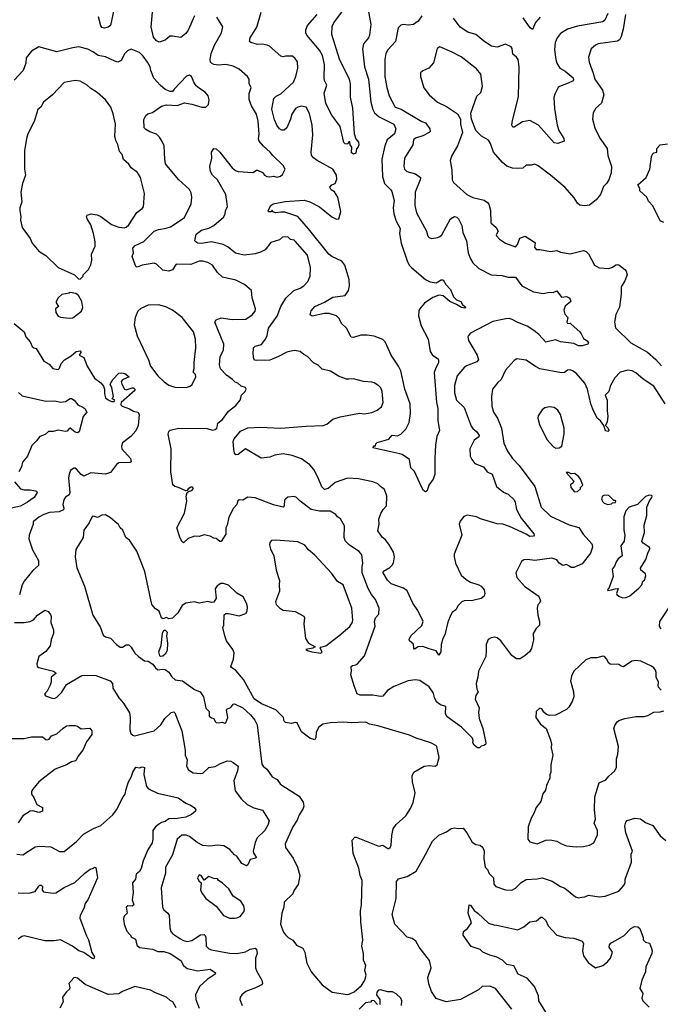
# Model space of a CAD drawing. Extents: x 1690054 to 1842981, y 782881 to 914114.
# Tile 611 of 656: x 1824589 to 1829857, y 867136 to 875233. Entities that reach past the tile are written whole.
import ezdxf

# ---------------------------------------------------------------- set-up
doc = ezdxf.new("R2010")
doc.units = 0

msp = doc.modelspace()

# ---------------------------------------------------------------- linework, layer by layer
at = {"layer": '0CON10XD'}
for points in [[(1825365, 875327.5), (1825335, 875186.2), (1825315, 875172), (1825285, 875163.8), (1825265, 875168.8), (1825255, 875183.3), (1825236.4, 875256.4)], [(1826027.5, 875265), (1825973.4, 875146.6), (1825955, 875119.4), (1825915, 875085.6), (1825845, 875098.6), (1825823.6, 875096.4), (1825785.2, 875064.8), (1825735, 875049), (1825715, 875058.2), (1825690, 875090), (1825669.2, 875175), (1825686.3, 875356.3)], [(1827894.7, 875265.3), (1827865, 875220), (1827826.6, 875193.4), (1827785, 875187.1), (1827745.9, 875194.1), (1827722.3, 875187.7), (1827701.4, 875165), (1827680.4, 875055), (1827615.9, 874984.1), (1827600.5, 874955), (1827590.9, 874905), (1827592.9, 874765), (1827607.5, 874675), (1827626.9, 874606.9), (1827677.5, 874515), (1827725, 874497.9), (1827895, 874396.2), (1827925, 874384), (1827962.5, 874335), (1827963.3, 874315), (1827957.5, 874305), (1827905, 874278.1), (1827845, 874258.5), (1827827.1, 874245), (1827822.9, 874205), (1827752.5, 874095), (1827747.1, 874025), (1827752, 874005), (1827773.8, 873983.8), (1827845, 873964.3), (1827885.8, 873935), (1827882.9, 873915), (1827842, 873815), (1827839.1, 873705), (1827852.9, 873645), (1827934.2, 873495), (1827945, 873453.3), (1827955, 873441.9), (1827975.4, 873434.6), (1828027.6, 873442.4), (1828045, 873450.8), (1828060, 873465), (1828132.9, 873595), (1828165, 873614), (1828185, 873610), (1828198, 873595), (1828225, 873540), (1828233.7, 873483.7), (1828264.5, 873414.5), (1828277, 873317), (1828295, 873266.2), (1828314.6, 873234.6), (1828365, 873185.7), (1828465, 873135.6), (1828555, 873128.6), (1828605, 873116), (1828665, 873116.7), (1828718, 873045), (1828815, 872994.2), (1828895, 872981.9), (1828945, 872993.1), (1828975, 872990.8), (1829005, 873003.3), (1829045, 872951.2), (1829085, 872958), (1829107.5, 872945), (1829116.7, 872935), (1829120, 872915), (1829075, 872877.1), (1829062.5, 872845), (1829072.3, 872812.3), (1829096, 872785), (1829088, 872745), (1829095, 872734.3), (1829115, 872736.7), (1829125, 872730), (1829195, 872666), (1829205, 872648.8), (1829225, 872610), (1829255, 872592.5), (1829267.5, 872575), (1829260, 872565), (1829215, 872551.2), (1829185, 872551.4), (1829145, 872569.4), (1829035, 872584.3), (1828995, 872599.2), (1828915, 872581.2), (1828858, 872645), (1828818, 872678), (1828763, 872713), (1828685, 872743.3), (1828638.9, 872768.9), (1828615, 872775.6), (1828586.3, 872773.7), (1828478.8, 872751.2), (1828295.8, 872654.2), (1828278.8, 872635), (1828274.2, 872625), (1828280.8, 872595), (1828350.6, 872475), (1828360.8, 872435), (1828349.5, 872420.5), (1828262.2, 872387.8), (1828245.8, 872375), (1828185.6, 872305), (1828164.7, 872225.3), (1828163.3, 872165), (1828181.1, 872105), (1828243.3, 872045), (1828301.1, 871891.1), (1828315, 871871.4), (1828347.1, 871845), (1828367.5, 871815), (1828365, 871804), (1828325.9, 871774.1), (1828290.8, 871705), (1828293.8, 871645), (1828305.8, 871615.8), (1828332.7, 871582.7), (1828403.3, 871555), (1828433.8, 871515), (1828473.3, 871495), (1828508.6, 871395), (1828567.9, 871347.9), (1828605, 871332), (1828654.3, 871284.3), (1828664.3, 871264.3), (1828675.7, 871205), (1828713.4, 871133.4), (1828817.1, 871005), (1828820.6, 870995), (1828815.3, 870984.7), (1828785, 870983.2), (1828755, 871002.7), (1828616.2, 871065), (1828562.5, 871085), (1828515, 871087.8), (1828379.5, 871129.5), (1828345, 871145.6), (1828267.7, 871157.7), (1828241.7, 871148.3), (1828211.7, 871108.3), (1828202.2, 871085), (1828225.8, 870995), (1828161.3, 870838.7), (1828160.6, 870815), (1828172.9, 870765), (1828220, 870665), (1828259.7, 870629.7), (1828296.6, 870606.6), (1828365, 870586.2), (1828382.9, 870575), (1828407.1, 870545), (1828413.8, 870515), (1828407.3, 870492.7), (1828385, 870472.5), (1828315, 870457.8), (1828245, 870454.4), (1828226, 870445), (1828194, 870415), (1828175, 870380), (1828145, 870358), (1828135, 870340), (1828110.2, 870279.8), (1828085.7, 870174.3), (1828067.5, 870145), (1828056.1, 870096.1), (1828051.2, 870035), (1828035, 870007.5), (1828015, 870042.9), (1827955, 870058), (1827905, 870078.8), (1827865, 870076.2), (1827835, 870056.7), (1827828.8, 870065), (1827827, 870097), (1827793.3, 870125), (1827791.2, 870135), (1827805, 870166), (1827895, 870251.9), (1827906.5, 870285), (1827864, 870375), (1827822.9, 870435), (1827775.6, 870535), (1827745, 870557.9), (1827645, 870594.5), (1827614.2, 870625), (1827577.5, 870685), (1827580.7, 870699.3), (1827633, 870727), (1827651.7, 870748.3), (1827662.4, 870767.6), (1827672.2, 870815), (1827663.1, 870855), (1827625, 870918.8), (1827597.8, 870955), (1827572.9, 870975), (1827535, 871030), (1827543.8, 871085), (1827542, 871125), (1827558.6, 871171.4), (1827576.7, 871205), (1827603.9, 871236.1), (1827608, 871315), (1827590, 871370), (1827555, 871393.3), (1827535, 871415.7), (1827492.7, 871432.7), (1827375, 871457.8), (1827285, 871462.5), (1827183.4, 871426.6), (1827125, 871378.1), (1827095, 871370.8), (1827072.1, 871392.1), (1827043.5, 871465), (1827007.1, 871535), (1826973.6, 871573.6), (1826905, 871622.5), (1826830.2, 871650.2), (1826755, 871662.2), (1826688, 871652), (1826645, 871636), (1826575, 871627.5), (1826445, 871704.4), (1826385, 871657.8), (1826365.6, 871655.6), (1826355, 871668), (1826348.5, 871701.5), (1826345.2, 871764.8), (1826353, 871787), (1826405, 871848.2), (1826465, 871877.3), (1826565, 871882.7), (1826735, 871872.9), (1826945, 871890.3), (1827085.3, 871894.7), (1827115, 871905.5), (1827162.8, 871947.2), (1827225, 871968.5), (1827383, 871997), (1827425, 871992.9), (1827485, 872002.9), (1827527.6, 872022.4), (1827565, 872050), (1827578.8, 872085), (1827570.8, 872175), (1827558, 872205), (1827542.7, 872222.7), (1827505, 872246.2), (1827485, 872251.2), (1827415, 872258.8), (1827335, 872280), (1827295.8, 872275.8), (1827275, 872277.1), (1827211.3, 872301.3), (1827145, 872341.4), (1827075, 872358), (1827043.4, 872393.4), (1827005, 872412.5), (1826954.3, 872464.3), (1826925, 872478.8), (1826895, 872505.7), (1826845, 872512.5), (1826785, 872500), (1826717.3, 872462.7), (1826645, 872434.4), (1826535, 872429.4), (1826522.1, 872432.1), (1826514.1, 872444.1), (1826508, 872485), (1826510.8, 872535), (1826525, 872548.1), (1826577.5, 872562.5), (1826609.4, 872605), (1826623.6, 872636.4), (1826633.6, 872695), (1826705.8, 872794.2), (1826735.3, 872874.7), (1826777.4, 872942.6), (1826842.9, 873007.1), (1826895.4, 873024.6), (1826926.4, 873043.6), (1826959.7, 873080.3), (1826977.3, 873122.7), (1826980.6, 873195), (1826955.4, 873295.4), (1826855, 873410.8), (1826845, 873419.2), (1826816.2, 873426.2), (1826795, 873448), (1826750, 873445), (1826725, 873424), (1826655, 873400), (1826608.3, 873341.7), (1826569.9, 873320.1), (1826525, 873307.5), (1826435, 873297.3), (1826364.1, 873314.1), (1826303, 873363), (1826262, 873385), (1826165, 873407.1), (1826085, 873392.6), (1826055, 873396.1), (1826036.9, 873405), (1826028.6, 873415), (1826040.3, 873469.7), (1826085, 873503.3), (1826145, 873517.5), (1826185, 873540.7), (1826265, 873608.6), (1826277.8, 873635), (1826281.5, 873665), (1826297.1, 873695), (1826291.7, 873738.3), (1826283.1, 873795), (1826214.5, 873915), (1826173.3, 873955), (1826158.5, 873985), (1826152.9, 874025), (1826169.1, 874095), (1826166, 874145), (1826185, 874173.3), (1826205, 874172.5), (1826235, 874143.8), (1826335, 874015.6), (1826362.6, 873992.6), (1826385, 873983.5), (1826505, 873977.1), (1826535, 873995.6), (1826545, 873995.7), (1826585, 873977.1), (1826603.3, 873955), (1826621.2, 873945), (1826645, 873941.1), (1826675, 873945.6), (1826705, 873938.9), (1826732.7, 873947.3), (1826749.5, 873960.5), (1826771.2, 874005), (1826755.6, 874035), (1826670, 874115), (1826648, 874145), (1826592.4, 874192.4), (1826557.8, 874235), (1826552.2, 874252.2), (1826557.4, 874292.6), (1826549.5, 874399.5), (1826535.5, 874455), (1826495.5, 874525), (1826477.2, 874577.2), (1826475.6, 874625), (1826492, 874675), (1826476.2, 874705), (1826476, 874745), (1826462, 874765), (1826393.8, 874825), (1826345, 874850.9), (1826285, 874864.5), (1826225, 874858.9), (1826185, 874863.8), (1826165, 874874.4), (1826158.2, 874885), (1826154.6, 874905), (1826162.5, 874955), (1826191.2, 875025), (1826247.8, 875125), (1826258.6, 875175), (1826210, 875255)], [(1827454.5, 875315), (1827475.6, 875195), (1827465.6, 875105), (1827456.9, 875083.1), (1827416.6, 875033.4), (1827406.9, 874993.1), (1827423.1, 874845), (1827457.8, 874745), (1827475.3, 874555.3), (1827492.3, 874495), (1827507.9, 874467.9), (1827545, 874434.5), (1827666, 874375), (1827681.9, 874335), (1827670.9, 874295), (1827611.8, 874245), (1827591.8, 874195), (1827568, 874085), (1827572.9, 873945), (1827588.9, 873885), (1827640.6, 873835), (1827649.4, 873819.4), (1827667.3, 873745), (1827659.6, 873685), (1827664.5, 873635.5), (1827686.1, 873575), (1827717.3, 873515), (1827712.2, 873475), (1827726.7, 873395), (1827775, 873250), (1827792, 873215), (1827812.4, 873192.4), (1827925, 873097.8), (1827965, 873076.2), (1828015, 873068.5), (1828055, 873092.9), (1828072.5, 873092.5), (1828092.5, 873055), (1828130.8, 873015), (1828155.8, 872955), (1828180.2, 872930.2), (1828215.5, 872915.5), (1828230.6, 872890.6), (1828250, 872875), (1828256.7, 872865), (1828250, 872860), (1828223, 872867), (1828181.7, 872891.7), (1828125, 872914.5), (1828071.4, 872961.4), (1828035, 872968.1), (1827985, 872948.1), (1827918.8, 872901.2), (1827877.5, 872852.5), (1827870.5, 872835), (1827868.5, 872798.5), (1827889.4, 872715), (1827948, 872605), (1827963.4, 872503.4), (1827984, 872475), (1828030, 872445), (1828033.9, 872433.9), (1828033.8, 872415), (1828007, 872363), (1827998.3, 872331.7), (1828017.5, 872085), (1828027.1, 872035), (1828027.1, 871935), (1828040.8, 871855), (1828020, 871805), (1828008.5, 871735), (1828001.7, 871628.3), (1828003.8, 871495), (1827990, 871455), (1827954.3, 871405.7), (1827940.8, 871359.2), (1827925, 871351.2), (1827910.8, 871360.8), (1827896.4, 871386.4), (1827835, 871516.7), (1827805, 871548.8), (1827794, 871615), (1827735, 871656.2), (1827715, 871663.3), (1827493, 871713), (1827505, 871730), (1827515, 871730), (1827517.5, 871745), (1827527.5, 871755), (1827625, 871783.3), (1827653.2, 871816.8), (1827695, 871811.4), (1827724, 871825), (1827765, 871865.8), (1827790.5, 871919.5), (1827803.2, 871995), (1827801.1, 872075), (1827755.5, 872195), (1827722.1, 872345), (1827704.6, 872385), (1827643.6, 872475), (1827593.1, 872585), (1827575, 872603.8), (1827505, 872630), (1827445, 872637.5), (1827395, 872638.8), (1827335, 872618.8), (1827315, 872623.3), (1827275.8, 872695.8), (1827235.7, 872735.7), (1827215, 872776.2), (1827195, 872798), (1827134.3, 872815.7), (1827095, 872815.6), (1826995, 872796), (1826976.7, 872805), (1826985, 872840), (1827015, 872874.3), (1827095, 872909.1), (1827165, 872951.9), (1827265.4, 872964.6), (1827292.9, 873005), (1827301.5, 873045), (1827297.6, 873097.6), (1827263.1, 873215), (1827236.7, 873246.7), (1827155.2, 873285.2), (1827130, 873305), (1826965, 873514.5), (1826876, 873616), (1826769.4, 873649.4), (1826735, 873651.4), (1826695, 873644), (1826671.7, 873651.7), (1826665, 873667.5), (1826657.5, 873652.5), (1826635, 873652.5), (1826633, 873663), (1826653.8, 873705), (1826672.5, 873717.5), (1826772.1, 873737.9), (1826928.3, 873748.3), (1826975, 873735.8), (1827055, 873694.4), (1827155, 873611.2), (1827195, 873593.8), (1827213.6, 873596.4), (1827230.5, 873655), (1827205.3, 873775), (1827176.3, 873816.3), (1827148.9, 873835), (1827139.2, 873855), (1827155, 873874.2), (1827182.7, 873887.3), (1827197.2, 873922.8), (1827195, 873953.3), (1827165, 874003.8), (1827035.6, 874075.6), (1827005, 874096), (1826989.1, 874119.1), (1826984.4, 874145), (1826998.2, 874285), (1826994, 874365), (1826972.1, 874462.1), (1826945, 874512.5), (1826905, 874520.9), (1826875, 874513.5), (1826858.1, 874501.9), (1826825.7, 874455), (1826815.5, 874414.5), (1826785, 874343.3), (1826765, 874323.8), (1826745, 874324), (1826725, 874336.2), (1826704.4, 874365), (1826685, 874410), (1826662.7, 874497.3), (1826680, 874585), (1826697.5, 874605), (1826735, 874622.7), (1826841.7, 874718.3), (1826860, 874765), (1826876, 874835), (1826873.3, 874886.7), (1826855, 874913.8), (1826832.3, 874932.3), (1826775, 874933.8), (1826755, 874927.5), (1826735, 874932), (1826644.3, 875014.3), (1826625, 875024.2), (1826585, 875031.4), (1826545, 875029.2), (1826490, 875045), (1826477.5, 875055), (1826484, 875085), (1826539.1, 875170.9), (1826574.3, 875295)], [(1827235, 875294.5), (1827173.9, 875215), (1827155.8, 875175), (1827153.6, 875115), (1827215, 874910.8), (1827298.2, 874745), (1827307.1, 874705), (1827306.7, 874595), (1827325.5, 874505), (1827338.8, 874295), (1827354.2, 874254.2), (1827375.8, 874225), (1827378.8, 874205), (1827373.6, 874186.4), (1827358.3, 874171.7), (1827352.5, 874135), (1827335, 874127.5), (1827318.3, 874138.3), (1827320, 874185), (1827307.5, 874205), (1827305, 874230), (1827295, 874230), (1827285, 874210), (1827265, 874213.3), (1827254.3, 874224.3), (1827225.5, 874355.5), (1827156.8, 874446.8), (1827107.2, 874545), (1827092.2, 874627.8), (1827114.3, 874695), (1827095, 874732.5), (1827091.7, 874751.7), (1827096.5, 874865), (1827078.4, 874938.4), (1827055, 874981.5), (1826950.5, 875105), (1826941.1, 875125), (1826940.9, 875149.1), (1826955.8, 875185), (1827035, 875275.5)], [(1829569.7, 875275), (1829551.2, 875155), (1829534.6, 875095), (1829522.6, 875067.4), (1829505, 875055.6), (1829345.8, 875034.2), (1829323.8, 875025), (1829287.5, 874992.5), (1829265.8, 874925), (1829271.4, 874885), (1829303.5, 874793.5), (1829317.5, 874745), (1829382.5, 874655), (1829393.5, 874615), (1829373.7, 874546.3), (1829328, 874505), (1829305, 874467.5), (1829300, 874415), (1829319.2, 874345), (1829360.2, 874260.2), (1829420, 874175), (1829426, 874115), (1829454.4, 874025), (1829452.9, 873975), (1829435, 873917.5), (1829414, 873885), (1829388.8, 873861.2), (1829364.2, 873795), (1829328.7, 873751.3), (1829275, 873708.6), (1829235, 873702.5), (1829195, 873708), (1829175, 873723.8), (1829148.3, 873768.3), (1829075, 873853.1), (1828955, 873954.4), (1828851.4, 874031.4), (1828825, 874046.2), (1828795, 874036), (1828755, 874036), (1828727.8, 874012.2), (1828685, 874008.1), (1828641.3, 874011.3), (1828595, 874028.6), (1828559.6, 874059.6), (1828486.2, 874145), (1828460.8, 874215), (1828445, 874241.2), (1828385.7, 874275.7), (1828341.2, 874321.2), (1828304.2, 874414.2), (1828298.8, 874465), (1828348.8, 874605), (1828380, 874635), (1828393.8, 874685), (1828380, 874785), (1828345, 874830), (1828218.3, 874928.3), (1828145, 874967.1), (1828045, 875008.8), (1828021.2, 874995), (1827992.7, 874877.3), (1827953.3, 874835), (1827905, 874813.8), (1827883.8, 874795), (1827884, 874765), (1827912.4, 874672.4), (1827955, 874616.2), (1828023.8, 874555), (1828099.7, 874519.7), (1828189.5, 874459.5), (1828213.3, 874415), (1828213.8, 874375), (1828230, 874305), (1828190, 874195), (1828143, 874117), (1828128, 874075), (1828141.4, 873995), (1828146.2, 873915), (1828156.2, 873895), (1828265, 873794.3), (1828315, 873771.9), (1828409.7, 873749.7), (1828435, 873730), (1828445.8, 873715), (1828461.2, 873665), (1828463.5, 873563.5), (1828506, 873525), (1828524, 873495), (1828506, 873465), (1828508.8, 873455), (1828535, 873428.8), (1828585, 873396.2), (1828665, 873366), (1828682.9, 873385), (1828702.3, 873437.7), (1828745, 873454), (1828822.3, 873402.3), (1828826.7, 873395), (1828821.7, 873361.7), (1828835, 873343.3), (1828866.1, 873343.9), (1828955, 873328), (1829005, 873334), (1829035, 873320), (1829115, 873307.1), (1829225, 873335.7), (1829246.6, 873326.6), (1829267.4, 873307.4), (1829316, 873215), (1829355, 873191.2), (1829435, 873186.2), (1829465, 873196.7), (1829492.1, 873217.9), (1829505, 873219.2), (1829516.6, 873216.6), (1829565, 873179.4), (1829576.7, 873165), (1829584, 873135), (1829566, 873085), (1829536, 873035), (1829535.7, 872975), (1829521.7, 872868.3), (1829491.7, 872808.3), (1829479.2, 872745), (1829489.7, 872699.7), (1829615, 872575.8), (1829750.3, 872500.3), (1829818.9, 872438.9), (1829866.1, 872386.1)], [(1829425.3, 875284.7), (1829400.4, 875229.6), (1829385, 875216.7), (1829175, 875178.9), (1829094.6, 875155.4), (1829035, 875118.6), (1829007.5, 875085), (1828993.3, 875045), (1828986.4, 874985), (1828996.9, 874905), (1829006.9, 874875), (1829030.8, 874835), (1829075, 874811.1), (1829139.4, 874755), (1829142, 874738), (1829135, 874726.7), (1829098.2, 874711.8), (1829026.7, 874685), (1829016.2, 874675), (1828989.1, 874620.9), (1828982.7, 874592.7), (1828986.1, 874503.9), (1829008.2, 874365), (1829021.9, 874321.9), (1829064.2, 874255), (1829065.7, 874234.3), (1829015, 874215.7), (1828985, 874220), (1828855, 874367.1), (1828785, 874404.3), (1828725, 874394.4), (1828655, 874350), (1828645, 874350), (1828636.7, 874365), (1828641.9, 874405), (1828691.7, 874598.3), (1828696.8, 874845), (1828686.9, 874905), (1828675, 874925.7), (1828645, 874950), (1828638.6, 874995), (1828629.7, 875009.7), (1828585, 875032), (1828515, 875007.5), (1828468.8, 875015), (1828405, 875056.1), (1828340.7, 875110.7), (1828275, 875131.6), (1828211.5, 875171.5), (1828155, 875244.4)], [(1828868.8, 875255), (1828831.2, 875208.8), (1828805, 875153.3), (1828786.2, 875165), (1828729.1, 875249.1)], [(1826004.3, 873775), (1825998.9, 873808.9), (1825985.6, 873835.6), (1825895, 873920), (1825788.6, 874048.6), (1825781.2, 874085), (1825775.5, 874195.5), (1825761.3, 874231.3), (1825737.6, 874267.6), (1825715, 874292.5), (1825660.3, 874310.3), (1825625, 874330), (1825613.1, 874345), (1825608.6, 874411.4), (1825625, 874446.2), (1825641.2, 874458.8), (1825680, 874470), (1825755, 874521.4), (1825795, 874532.5), (1825883, 874527), (1825945, 874550), (1826005, 874539.2), (1826085.8, 874514.2), (1826120, 874515), (1826142.5, 874535), (1826146.7, 874575), (1826138.3, 874608.3), (1826115, 874637.5), (1826066.2, 874666.2), (1826040.5, 874690.5), (1826023.3, 874715), (1826002.5, 874765), (1825985, 874777.5), (1825960.7, 874769.3), (1825858.3, 874661.7), (1825846.1, 874643.9), (1825825, 874643.8), (1825785, 874660), (1825745, 874694.4), (1825692.6, 874752.6), (1825666.9, 874815), (1825660.8, 874845), (1825640.6, 874885), (1825605, 874934), (1825575, 874963.8), (1825505, 874990), (1825475, 874977.5), (1825454.7, 874955.3), (1825423.4, 874896.6), (1825395.5, 874884.5), (1825370.8, 874890.8), (1825295, 874928.1), (1825235, 874937.8), (1825197, 874967), (1825149.8, 874989.8), (1825075, 875009.2), (1825025, 875002.9), (1824895, 874970), (1824745, 875008.8), (1824686, 874974), (1824641.1, 874918.9), (1824640.6, 874875), (1824616.7, 874815), (1824543.1, 874735)], [(1825085, 873100), (1825110, 873125), (1825110, 873135), (1825155, 873180), (1825173.6, 873216.4), (1825181.2, 873255), (1825180, 873305), (1825209.5, 873370.5), (1825210, 873405), (1825195.7, 873474.3), (1825173.3, 873545), (1825142.9, 873595), (1825138.6, 873615), (1825142.5, 873625), (1825176.2, 873636.2), (1825225, 873628.5), (1825255, 873613.6), (1825345, 873549.2), (1825405, 873526.5), (1825447.8, 873522.2), (1825465, 873528.1), (1825485, 873545.7), (1825551.9, 873648.1), (1825595, 873680), (1825606.2, 873695), (1825614.4, 873805), (1825581.1, 873935), (1825556.4, 873976.4), (1825504.2, 874015), (1825485.6, 874045), (1825443.5, 874083.5), (1825430.9, 874125), (1825409.8, 874149.8), (1825395.8, 874205.8), (1825379.1, 874239.1), (1825372.1, 874275), (1825375.7, 874375), (1825358.3, 874458.3), (1825337.5, 874515), (1825295, 874573.8), (1825225.5, 874635.5), (1825175, 874667.5), (1825145, 874695.7), (1825086.6, 874726.6), (1825045, 874732.5), (1824955, 874716.2), (1824859.2, 874615), (1824784.6, 874555.4), (1824762.5, 874515), (1824736.6, 874493.4), (1824708.8, 874395), (1824655, 874293.3), (1824643.5, 874255), (1824629.4, 874155), (1824629.2, 874005), (1824636, 873955), (1824610.8, 873885), (1824599.2, 873815), (1824605.7, 873735), (1824590, 873685), (1824590.6, 873660.6), (1824597.1, 873615), (1824594.2, 873584.2), (1824608, 873525), (1824676, 873435), (1824692, 873395), (1824745, 873328.8), (1824803.9, 873293.9), (1824903.9, 873193.9), (1825040, 873135), (1825071.7, 873101.7), (1825085, 873100)], [(1829885, 873565.5), (1829855, 873578.8), (1829795, 873703.3), (1829760.3, 873740.3), (1829747.1, 873775), (1829688.8, 873825), (1829688, 873845), (1829671.2, 873875), (1829740, 873935), (1829771.4, 874005), (1829784.4, 874105), (1829793.4, 874126.6), (1829805, 874138.8), (1829827.5, 874145), (1829828, 874175), (1829855, 874204), (1829915, 874212)], [(1829898, 872075), (1829805, 872218), (1829715, 872278.1), (1829655, 872329.5), (1829625, 872344.5), (1829589.1, 872350.9), (1829526.3, 872333.7), (1829481.7, 872288.3), (1829448.6, 872225), (1829433.3, 872175), (1829402.9, 872145), (1829419.4, 872105), (1829420.2, 872059.8), (1829419.5, 872015), (1829426.8, 871973.2), (1829420, 871925), (1829407.5, 871895), (1829425, 871877.5), (1829433, 871857), (1829425, 871847.5), (1829405, 871852.5), (1829392.5, 871895), (1829364.2, 871934.2), (1829337.5, 871957.5), (1829301.1, 872031.1), (1829285.4, 872075), (1829259.4, 872195), (1829236.5, 872245), (1829163.8, 872325), (1829135, 872346.7), (1829115, 872353.3), (1829095, 872350.6), (1829068.8, 872331.2), (1829045, 872330), (1828865, 872362.5), (1828829.8, 872379.8), (1828755, 872432.5), (1828676.4, 872443.6), (1828655, 872430), (1828605, 872376.7), (1828585, 872350), (1828548, 872275), (1828519.8, 872250.2), (1828476, 872195), (1828470, 872135), (1828472.2, 872055), (1828486.4, 872006.4), (1828517.8, 871955), (1828551.8, 871875), (1828571.5, 871751.5), (1828599.6, 871685), (1828640.8, 871625), (1828696, 871566), (1828824.7, 871394.7), (1828876.5, 871225), (1828955, 871148.9), (1829108.2, 871078.2), (1829186.6, 871056.6), (1829223.1, 871003.1), (1829292.6, 870922.6), (1829298.1, 870895), (1829281.8, 870845), (1829215, 870757.5), (1829145, 870729.4), (1829125, 870728.1), (1829105, 870742.9), (1829085, 870752.2), (1829055, 870744.3), (1829026.2, 870765), (1829005, 870792), (1828965.5, 870805.5), (1828825, 870785.6), (1828765, 870794), (1828735, 870790), (1828715, 870777.5), (1828670, 870685), (1828676.1, 870646.1), (1828741.2, 870575), (1828852.5, 870495), (1828862, 870485), (1828871.2, 870455), (1828864.1, 870435.9), (1828848.9, 870421.1), (1828843.6, 870395), (1828849.5, 870335), (1828864.2, 870285), (1828864, 870255), (1828835, 870226.7), (1828810.8, 870185), (1828814.1, 870134.1), (1828798.6, 870061.4), (1828780, 870035), (1828745.8, 870004.2), (1828705, 869978.2), (1828675.7, 869975.7), (1828635.7, 870005.7), (1828545.4, 870125.4), (1828515, 870150), (1828495, 870154), (1828465, 870148.8), (1828441.2, 870135), (1828424.3, 870095), (1828424.2, 870045.8), (1828420.9, 869995), (1828361.1, 869875), (1828355.8, 869825), (1828342, 869775), (1828347, 869727), (1828358.8, 869705), (1828338.6, 869675), (1828335.7, 869645.7), (1828367.5, 869575), (1828362, 869535), (1828366.9, 869485), (1828398.1, 869405), (1828422.5, 869287.5), (1828418.3, 869271.7), (1828407, 869263), (1828385, 869260), (1828370, 869245), (1828352.5, 869245), (1828325, 869266.7), (1828316, 869285), (1828318.6, 869305), (1828312.5, 869325), (1828220.8, 869415), (1828105, 869500), (1828090.5, 869525), (1828094, 869584), (1828049.3, 869599.3), (1828019.7, 869619.7), (1828000, 869655), (1827991.8, 869695), (1827955, 869746.9), (1827879.8, 869799.8), (1827840, 869805), (1827784, 869796), (1827665, 869748.6), (1827614, 869716), (1827575, 869670), (1827555, 869666.2), (1827492.7, 869677.3), (1827387.7, 869677.7), (1827365, 869690), (1827338.4, 869755), (1827312.5, 869845), (1827318.2, 869875), (1827315.6, 869915), (1827325, 869923.3), (1827353.5, 869926.5), (1827365, 869933.6), (1827425, 870001.4), (1827512.2, 870245), (1827507.8, 870285), (1827514.3, 870315), (1827543.3, 870345), (1827546, 870395), (1827515.8, 870465), (1827481.9, 870505), (1827455.5, 870555), (1827404.8, 870684.8), (1827406, 870734), (1827410.5, 870765), (1827403.2, 870833.2), (1827380.2, 870860.2), (1827302, 870912), (1827266.2, 870946.2), (1827258.2, 870975), (1827260.3, 871070.3), (1827227, 871127), (1827202.5, 871145), (1827187.5, 871165), (1827142.4, 871192.4), (1827055, 871191.1), (1826985, 871206.2), (1826894.2, 871274.2), (1826865, 871303.3), (1826845, 871313.3), (1826793, 871307), (1826777, 871293), (1826767.5, 871282.5), (1826763.3, 871235), (1826755, 871223.3), (1826675, 871242.5), (1826525, 871300.8), (1826464.2, 871305.8), (1826425, 871281.4), (1826393.8, 871285), (1826382.8, 871277.2), (1826373.2, 871246.8), (1826346, 871215), (1826307.9, 871142.1), (1826295, 871077.5), (1826284.4, 871055), (1826285, 871002.5), (1826245, 870942.5), (1826235, 870942.5), (1826205.8, 870965.8), (1826185, 870970), (1826155, 870986.9), (1826105.5, 870995.5), (1826065, 870984.2), (1826025, 870985.7), (1825973.8, 870966.2), (1825935, 870932), (1825922.7, 870942.7), (1825905, 870977.5), (1825880, 871055), (1825942.9, 871175), (1825963.8, 871273.8), (1825958.8, 871315), (1825966.2, 871343.8), (1825976.7, 871353.3), (1826005, 871362.5), (1826016.9, 871376.9), (1826009.4, 871389.4), (1825995, 871388.6), (1825973.3, 871375), (1825965, 871360), (1825955, 871357.5), (1825895, 871386.2), (1825865, 871393.8), (1825848.3, 871408.3), (1825831.4, 871515), (1825833.9, 871703.9), (1825810.8, 871825), (1825814.1, 871845.9), (1825825, 871858.8), (1825895, 871874.4), (1826131.2, 871871.2), (1826175, 871858.6), (1826195, 871863.3), (1826210.8, 871875), (1826215.6, 871895), (1826218, 871915), (1826257.1, 871945), (1826305, 872013.8), (1826365, 872061.2), (1826402.5, 872105), (1826413.8, 872145), (1826443.6, 872176.4), (1826450, 872195), (1826445, 872208.8), (1826410.3, 872220.3), (1826382.7, 872242.7), (1826360.9, 872250.9), (1826338.6, 872275), (1826289.8, 872309.8), (1826241.3, 872361.3), (1826231.1, 872395), (1826236.6, 872463.4), (1826265.6, 872514.4), (1826266.9, 872565), (1826192.9, 872745), (1826205, 872766.2), (1826245, 872780), (1826335, 872768.6), (1826448.6, 872771.4), (1826499.2, 872805), (1826525.7, 872835), (1826529.2, 872855), (1826501.4, 872945), (1826494.2, 873005), (1826438.8, 873055), (1826365, 873091.4), (1826256.6, 873116.6), (1826214.5, 873154.5), (1826175.5, 873215.5), (1826136.6, 873236.6), (1826095, 873246.9), (1826065, 873247.1), (1825995, 873220), (1825876.1, 873223.9), (1825845, 873176.2), (1825815, 873165.7), (1825765, 873174.4), (1825715, 873223.1), (1825695, 873231.1), (1825595, 873213.3), (1825555, 873198), (1825544.1, 873204.1), (1825514, 873285), (1825525.5, 873315), (1825518.8, 873355), (1825539.2, 873375), (1825610, 873410), (1825695, 873493.1), (1825731.5, 873508.5), (1825792.6, 873517.4), (1825830.1, 873529.9), (1825940.8, 873605), (1826000, 873715), (1826004.3, 873775)], [(1824995, 872778.8), (1825025, 872782), (1825096, 872835), (1825106.7, 872865), (1825100, 872915), (1825072.5, 872965), (1825051.7, 872981.7), (1825005, 872990), (1824996.4, 872983.6), (1824935, 872973.3), (1824904.2, 872945.8), (1824890, 872915), (1824887.5, 872905), (1824907.5, 872875), (1824884.2, 872855.8), (1824886, 872825), (1824905, 872796.2), (1824925, 872786.2), (1824995, 872778.8)], [(1825960.3, 872209.7), (1825975, 872214.2), (1825991.2, 872218.8), (1826006.4, 872233.6), (1826037.8, 872295), (1826035.5, 872315.5), (1826016.7, 872335), (1826024, 872365), (1826022.5, 872415), (1826037.5, 872535), (1826035.8, 872605.8), (1826016.8, 872666.8), (1825926.2, 872785), (1825845, 872845.7), (1825791.7, 872871.7), (1825729.2, 872889.2), (1825645, 872886.2), (1825585, 872858.8), (1825560, 872835), (1825539.2, 872785), (1825531.4, 872725), (1825555, 872633.3), (1825649.2, 872435), (1825665, 872382.5), (1825724.5, 872304.5), (1825776.7, 872255), (1825815, 872228.8), (1825865, 872210), (1825960.3, 872209.7)], [(1824542, 872735), (1824625, 872667.5), (1824640, 872625), (1824675.6, 872585), (1824691.2, 872545), (1824705, 872533.3), (1824725, 872528.8), (1824787.1, 872425), (1824830.3, 872400.3), (1824860, 872365), (1824904.1, 872355.9), (1824915, 872366.7), (1824930, 872405), (1824958, 872435), (1825011.7, 872468.3), (1825052.5, 872505), (1825085, 872510), (1825092.5, 872505), (1825092.5, 872495), (1825077.5, 872475), (1825116, 872456), (1825144.6, 872385), (1825205, 872286), (1825257.2, 872247.2), (1825278.5, 872218.5), (1825287.5, 872195), (1825286.8, 872155), (1825295, 872124.6), (1825315, 872105.7), (1825345, 872094.2), (1825366, 872094), (1825370, 872105), (1825350, 872115), (1825360, 872135), (1825347, 872207), (1825332.5, 872235), (1825356, 872275), (1825405, 872325.8), (1825425, 872330), (1825452.5, 872322.5), (1825490, 872295), (1825435, 872272.5), (1825423, 872257), (1825427.5, 872235), (1825450, 872195), (1825465, 872190), (1825515, 872206.7), (1825525, 872206.7), (1825536, 872195), (1825535, 872182.5), (1825423.8, 872086.2), (1825420, 872075), (1825420.8, 872065), (1825431.9, 872055), (1825492.9, 872032.9), (1825525, 872014.5), (1825561.2, 872005), (1825572, 871985), (1825562, 871895), (1825545, 871852.5), (1825503.8, 871806.2), (1825435, 871752.5), (1825426.2, 871725), (1825430, 871705), (1825500, 871625), (1825505, 871597.5), (1825495, 871592), (1825405, 871589.4), (1825385, 871574), (1825335, 871508), (1825295, 871494.3), (1825175, 871505.7), (1825115, 871480), (1825094, 871494), (1825056.3, 871536.3), (1825045, 871546), (1825033.9, 871546.1), (1825006.7, 871525), (1824994.3, 871495.7), (1824990.8, 871465), (1825002.2, 871345), (1824994.5, 871325.5), (1824964.6, 871305.4), (1824951.4, 871285), (1824942.9, 871245), (1824950.8, 871215), (1824948.6, 871201.4), (1824912.9, 871187.1), (1824835, 871179.3), (1824786, 871164), (1824745, 871142.2), (1824699.2, 871105), (1824700.8, 871085), (1824665.6, 870995), (1824663.3, 870965), (1824693.3, 870873.3), (1824744.5, 870785), (1824743.1, 870745), (1824697.6, 870702.4), (1824625.8, 870615), (1824609.2, 870585), (1824585.8, 870504.2)], [(1824578.3, 872168.3), (1824609.5, 872139.5), (1824805, 872095.8), (1824875, 872098), (1824926.9, 872086.9), (1824965.4, 872094.6), (1825005, 872119.2), (1825015, 872119.2), (1825036.7, 872105), (1825066.7, 872065), (1825107.9, 872047.9), (1825123.8, 872035), (1825140, 872005), (1825110.5, 871969.5), (1825077.5, 871845), (1825065, 871836.7), (1825045, 871842), (1825005, 871873.8), (1824995, 871872.5), (1824980, 871850), (1824965, 871846.2), (1824905, 871858.6), (1824865, 871846), (1824825, 871847.5), (1824797.6, 871822.4), (1824755, 871806), (1824725, 871766.2), (1824688.3, 871731.7), (1824652.5, 871645), (1824612.9, 871595), (1824603, 871557), (1824582.5, 871515)], [(1828998.3, 871708.3), (1829025, 871712.5), (1829045.8, 871725), (1829067.7, 871827.7), (1829065.8, 871875), (1829035.5, 871985.5), (1829015, 872021.2), (1828985, 872043.8), (1828945, 872048.8), (1828908.3, 872041.7), (1828886.1, 872023.9), (1828853.3, 871975), (1828850, 871955), (1828863.3, 871905), (1828925, 871780), (1828979.3, 871719.3), (1828998.3, 871708.3)], [(1829151.7, 871351.7), (1829175, 871353.8), (1829200, 871375), (1829200, 871385), (1829220, 871405), (1829200, 871455), (1829187.5, 871475), (1829155, 871500), (1829125, 871497.5), (1829101.7, 871508.3), (1829081.7, 871508.3), (1829147, 871437), (1829135, 871420), (1829118.3, 871411.7), (1829122, 871385), (1829151.7, 871351.7)], [(1824545, 871432.2), (1824595.5, 871375), (1824625, 871365.7), (1824675, 871365.8), (1824718.1, 871358.1), (1824727.5, 871355), (1824732.5, 871345), (1824706.5, 871305), (1824652.5, 871265), (1824595, 871231.2), (1824517.5, 871215)], [(1829425, 871247.5), (1829455, 871252.5), (1829465, 871260), (1829488.3, 871261.7), (1829490, 871275), (1829485, 871280), (1829475, 871280), (1829435, 871320), (1829397, 871323), (1829382.5, 871315), (1829373.6, 871293.6), (1829381.7, 871271.7), (1829395, 871257.5), (1829425, 871247.5)], [(1829545, 870480), (1829575, 870481.2), (1829606.7, 870495), (1829681.7, 870558.3), (1829703.8, 870585), (1829712.5, 870615), (1829727.5, 870625), (1829739.3, 870660.7), (1829736.4, 870676.4), (1829696.4, 870706.4), (1829693.8, 870723.8), (1829739.2, 870795), (1829756.7, 870855), (1829772.5, 870885), (1829765.8, 870895.8), (1829717.3, 870927.3), (1829706.2, 870945), (1829726.2, 871015), (1829723.8, 871075), (1829746.2, 871155), (1829746.7, 871225), (1829767.5, 871275), (1829787.5, 871305), (1829790, 871315), (1829785, 871320), (1829765, 871322.5), (1829735, 871313.3), (1829670, 871245), (1829600, 871225), (1829572.5, 871195), (1829556.2, 871145), (1829555.9, 871035.9), (1829564, 870995), (1829560.8, 870945), (1829531.8, 870905), (1829542.5, 870825), (1829511.1, 870798.9), (1829494.3, 870775), (1829481.4, 870738.6), (1829460, 870715), (1829468.8, 870655), (1829437, 870563), (1829422.5, 870545), (1829425, 870540), (1829455, 870543.8), (1829485, 870553.8), (1829510, 870555), (1829497.5, 870515), (1829500, 870505), (1829515, 870492.5), (1829545, 870480)], [(1827285, 867216.7), (1827305, 867223.3), (1827340.5, 867239.5), (1827398.5, 867291.5), (1827427.1, 867335), (1827438.1, 867375), (1827428, 867415), (1827434, 867455), (1827415, 867500), (1827415.7, 867555), (1827403.1, 867615), (1827410, 867665), (1827394.5, 867814.5), (1827392.5, 867905), (1827400, 867955), (1827405.6, 868155), (1827389.4, 868195), (1827377.5, 868255), (1827330.8, 868375), (1827323, 868487), (1827345, 868510), (1827355, 868510), (1827535, 868437.8), (1827545, 868435.6), (1827575, 868445.6), (1827615, 868416.5), (1827625, 868416.7), (1827635.6, 868425), (1827643.1, 868445), (1827648.1, 868525), (1827661.1, 868578.9), (1827684.3, 868615.7), (1827764.4, 868685), (1827803.3, 868746.7), (1827824.3, 868794.3), (1827840.6, 868875), (1827818.2, 868965), (1827815.8, 869015), (1827829.2, 869045), (1827915, 869094), (1827955, 869098.8), (1828005, 869093.3), (1828022.5, 869105), (1828038.8, 869165), (1828018.6, 869255), (1828010.8, 869265), (1827969.2, 869285), (1827848.8, 869325), (1827795, 869349.2), (1827535, 869426), (1827465, 869440.8), (1827435, 869456), (1827315, 869450), (1827255, 869457.5), (1827140.8, 869450.8), (1827081.2, 869438.8), (1827050, 869415), (1827025.9, 869374.1), (1827025, 869330), (1827015, 869310), (1826975, 869323.3), (1826905, 869378), (1826869.8, 869449.8), (1826855, 869454.2), (1826824, 869444), (1826775, 869453.8), (1826763.3, 869465), (1826757.5, 869495), (1826695, 869557.5), (1826577.6, 869607.6), (1826518, 869648), (1826428.3, 869808.3), (1826365, 869880), (1826330, 869905), (1826323.8, 869915), (1826346.1, 869973.9), (1826351.2, 870025), (1826341.2, 870055), (1826290, 870125), (1826276, 870165), (1826260, 870235), (1826266.2, 870255), (1826270.7, 870339.3), (1826285, 870350), (1826305, 870350), (1826395, 870330), (1826449.7, 870350.3), (1826460.6, 870369.4), (1826463.1, 870405), (1826454.5, 870435), (1826427.3, 870487.3), (1826375, 870516.9), (1826305, 870581.9), (1826265, 870595.6), (1826243.3, 870596.7), (1826213.6, 870576.4), (1826197.5, 870552.5), (1826203.3, 870475), (1826185, 870443.3), (1826165, 870440.8), (1826135, 870448.8), (1826065, 870436), (1826025, 870445.7), (1825955, 870433.8), (1825926.2, 870415), (1825888.8, 870355), (1825845, 870312.5), (1825815, 870306.7), (1825795, 870316.2), (1825765, 870306.2), (1825754.4, 870314.4), (1825735, 870370), (1825705, 870388.8), (1825674.3, 870425), (1825617.5, 870695), (1825551.7, 870861.7), (1825492, 870952), (1825462, 870975), (1825438, 871035), (1825416.2, 871055), (1825401.2, 871081.2), (1825375, 871103.8), (1825336.8, 871136.8), (1825295, 871162), (1825265, 871157.5), (1825229.5, 871140.5), (1825195, 871149.2), (1825185, 871146.2), (1825160, 871095), (1825117.5, 871035), (1825110, 870975), (1825050, 870875), (1825044.2, 870815), (1825060, 870725), (1825122.9, 870575), (1825191.1, 870335), (1825249.2, 870239.2), (1825275, 870172.5), (1825295, 870156.7), (1825335, 870146), (1825385, 870093.8), (1825415, 870073.3), (1825435, 870073.3), (1825465, 870093.3), (1825485, 870091.2), (1825505, 870072), (1825535, 870023.8), (1825565, 869996.2), (1825615, 869960), (1825645, 869956.7), (1825685, 869932.5), (1825705, 869903.3), (1825725, 869886.7), (1825765, 869893.3), (1825785, 869888.8), (1825815, 869866.7), (1825838.6, 869828.6), (1825867.5, 869805), (1825927.5, 869795), (1826025, 869725.7), (1826072.5, 869705), (1826100, 869665), (1826120.5, 869570.5), (1826145.8, 869545), (1826148, 869505), (1826165, 869492), (1826186.1, 869486.1), (1826195, 869462.5), (1826205, 869453.3), (1826225, 869450), (1826255, 869457.5), (1826275, 869447.5), (1826285, 869450), (1826300, 869495), (1826290, 869555), (1826297.5, 869565), (1826323.8, 869576.2), (1826345, 869603.3), (1826355, 869606.7), (1826424.1, 869574.1), (1826486.9, 869516.9), (1826523.1, 869473.1), (1826541.5, 869435), (1826581.3, 869111.3), (1826590.8, 869095), (1826619.9, 869069.9), (1826665, 869005.8), (1826705, 868985.8), (1826729.7, 868949.7), (1826745, 868937.5), (1826886.8, 868846.8), (1826919.5, 868799.5), (1826926.2, 868765), (1826918.3, 868741.7), (1826886.2, 868695), (1826870.5, 868649.5), (1826833.9, 868596.1), (1826770.8, 868455), (1826774.3, 868425), (1826836.6, 868336.6), (1826873.5, 868265), (1826892.5, 868195), (1826878.3, 868121.7), (1826845.8, 868075), (1826835, 868043.8), (1826764.2, 867975), (1826760, 867935), (1826744, 867885), (1826732.5, 867795), (1826758.3, 867728.3), (1826775, 867706), (1826795.7, 867685.7), (1826834.3, 867664.3), (1826865, 867622), (1826917.4, 867597.4), (1826933.1, 867565), (1826939.5, 867530.5), (1826951.1, 867475), (1826985, 867403.3), (1827076.2, 867295), (1827157.5, 867235), (1827285, 867216.7)], [(1827065, 870024.6), (1827075.8, 870035), (1827060, 870065), (1827065, 870072.5), (1827105, 870083.3), (1827213.8, 870165), (1827305, 870243.8), (1827325, 870277.5), (1827329.4, 870295), (1827320.8, 870395), (1827250, 870585), (1827203.1, 870613.1), (1827152.7, 870682.7), (1827015, 870828.8), (1826965, 870873.8), (1826935, 870912.5), (1826875, 870940), (1826695, 870954.2), (1826659.5, 870950.5), (1826646.7, 870935), (1826644.2, 870914.2), (1826651.2, 870881.2), (1826678.8, 870825), (1826699.2, 870705), (1826725, 870620), (1826723.8, 870585), (1826726.1, 870533.9), (1826693.3, 870445), (1826697.5, 870425), (1826727.5, 870395), (1826755, 870377.5), (1826855, 870366.7), (1826925, 870327.5), (1826930, 870315), (1826926.7, 870265), (1826938.8, 870145), (1826965, 870106.7), (1827017.5, 870075), (1827000, 870065), (1826942.5, 870055), (1826956.7, 870045), (1826992.5, 870035), (1827065, 870024.6)], [(1829865, 870224), (1829850, 870245), (1829852, 870285), (1829964.2, 870455)], [(1824545, 870276.2), (1824625, 870276), (1824673.9, 870283.9), (1824701.7, 870298.3), (1824735, 870336), (1824795, 870376.2), (1824822.5, 870365), (1824842, 870342), (1824848, 870325), (1824846, 870275), (1824865.7, 870215), (1824867.5, 870185), (1824847.5, 870135), (1824840, 870085), (1824805, 870038), (1824745, 869996.2), (1824730, 869935), (1824733.8, 869915), (1824746.7, 869905), (1824865.5, 869875.5), (1824882.5, 869865), (1824886.7, 869855), (1824848, 869825), (1824848, 869785), (1824838.8, 869761.2), (1824815, 869710), (1824793, 869687), (1824801.7, 869671.7), (1824855, 869652.5), (1824875, 869652), (1824895, 869661.2), (1824936.3, 869703.7), (1824975, 869766), (1825100.8, 869839.2), (1825125, 869843.8), (1825215, 869840.3), (1825332.5, 869795), (1825351.4, 869775), (1825356, 869735), (1825381.3, 869691.3), (1825404.2, 869655), (1825442.6, 869612.6), (1825493, 869533), (1825498, 869495), (1825493.9, 869393.9), (1825503.9, 869363.9), (1825518.3, 869348.3), (1825534.2, 869344.2), (1825555, 869348), (1825695, 869384.4), (1825749.2, 869435), (1825781.9, 869485), (1825833.2, 869536.8), (1825855, 869541.2), (1825865, 869533.3), (1825922.9, 869385), (1825950, 869225), (1825950.5, 869185), (1825965.7, 869145), (1825961.2, 869095), (1825978, 869065), (1826015, 869040), (1826075, 869034.2), (1826095, 869038), (1826145, 869083.3), (1826195, 869090.8), (1826235, 869114.5), (1826295, 869138), (1826325, 869136.2), (1826345, 869123.3), (1826386, 869095), (1826380.6, 869055), (1826350.4, 868975), (1826361.1, 868891.1), (1826412, 868822), (1826459.8, 868779.8), (1826515, 868750.4), (1826585, 868732.7), (1826639.1, 868645), (1826630.7, 868609.3), (1826605, 868566.2), (1826541.4, 868505), (1826524.5, 868465.5), (1826510, 868395), (1826514.2, 868375), (1826533.8, 868345), (1826531.2, 868338.8), (1826484.4, 868325.6), (1826465, 868282.5), (1826455, 868274), (1826415, 868294), (1826375, 868353.8), (1826355, 868366.2), (1826317.9, 868407.9), (1826268.3, 868438.3), (1826215, 868445.6), (1826153.3, 868436.7), (1826095, 868442.2), (1826047, 868467), (1825985, 868516.7), (1825958.2, 868528.2), (1825922.2, 868527.8), (1825884.4, 868495), (1825844.4, 868365), (1825788.6, 868265), (1825788, 868215), (1825752.9, 868095), (1825764.2, 867935), (1825773.2, 867913.2), (1825806.6, 867886.6), (1825818.3, 867868.3), (1825824.4, 867765), (1825832.5, 867735), (1825849.2, 867715), (1825905, 867678.2), (1825935, 867660.5), (1825965, 867652.5), (1826005, 867661.2), (1826075, 867707.5), (1826105, 867709.2), (1826115, 867701.2), (1826120.6, 867685), (1826122.7, 867612.7), (1826145, 867591.4), (1826165, 867582.9), (1826315, 867556.4), (1826375, 867552.7), (1826445, 867567.8), (1826485, 867590), (1826525, 867598.8), (1826535, 867590), (1826540.6, 867555), (1826527.1, 867515), (1826527.8, 867435), (1826537.8, 867405), (1826580, 867335), (1826584.2, 867305.8), (1826576, 867295), (1826542.7, 867277.3), (1826448.9, 867241.1), (1826416.2, 867215), (1826402, 867195), (1826398, 867175), (1826417, 867127)], [(1825746.4, 869996.4), (1825740.8, 870000.8), (1825734, 870035), (1825752.7, 870087.3), (1825763.3, 870186.7), (1825775, 870212.5), (1825785, 870213.3), (1825801.2, 870195), (1825796, 870165), (1825803.3, 870105), (1825801.2, 870045), (1825786.2, 870015), (1825765, 870000), (1825746.4, 869996.4)], [(1829865, 869720), (1829842.5, 869745), (1829838.3, 869758.3), (1829842.5, 869785), (1829823.3, 869825), (1829823.3, 869865), (1829816.7, 869885), (1829803.9, 869903.9), (1829785.7, 869915.7), (1829696.6, 869956.6), (1829655, 869964), (1829622.3, 869957.7), (1829555, 869912.5), (1829535, 869916.7), (1829515, 869930), (1829445, 869932.5), (1829435, 869940), (1829415, 869977.5), (1829397.5, 869995), (1829385, 869998.8), (1829336.1, 869983.9), (1829285, 869984), (1829245, 869968), (1829145.7, 869874.3), (1829125.7, 869835), (1829118, 869795), (1829144.3, 869705), (1829145.7, 869665), (1829133.1, 869625), (1829105, 869579.2), (1829085, 869561.4), (1828995.8, 869514.2), (1828945, 869511.2), (1828920.5, 869520.5), (1828898.8, 869538.8), (1828883.3, 869565), (1828865, 869570), (1828836.7, 869545), (1828832.5, 869495), (1828870.7, 869440.7), (1828917.5, 869405), (1828955, 869310), (1828963.3, 869275), (1828958.8, 869245), (1828973.8, 869185), (1828957.5, 869105), (1828957.5, 869045), (1828948.3, 869021.7), (1828947.5, 868995), (1828920, 868935), (1828913.6, 868896.4), (1828891.9, 868868.1), (1828875, 868802.5), (1828836.2, 868755), (1828818, 868705), (1828795, 868667.5), (1828771.2, 868595), (1828767.5, 868495), (1828785, 868471.2), (1828845, 868456), (1828915, 868485.8), (1828951.2, 868488.8), (1829005, 868477.5), (1829045, 868454.2), (1829085, 868440), (1829165, 868430)], [(1829165, 868430), (1829225, 868434), (1829275, 868443.8), (1829310, 868465), (1829341.7, 868528.3), (1829341.5, 868565), (1829312.5, 868625), (1829322.7, 868657.3), (1829315.3, 868735), (1829319.1, 868840.9), (1829350.9, 868949.1), (1829355, 868956.2), (1829409.2, 868980.8), (1829435, 869013.3), (1829483.3, 869055), (1829496.7, 869085), (1829496.7, 869155), (1829508.3, 869191.7), (1829512.9, 869255), (1829475.7, 869405), (1829482.1, 869427.9), (1829502.1, 869457.9), (1829515, 869470), (1829565, 869486), (1829655, 869503.8), (1829725, 869503.8), (1829755, 869510), (1829805, 869537.5), (1829855, 869540), (1829885, 869548.8)], [(1824515, 869322.9), (1824625, 869321.2), (1824685, 869334.4), (1824775, 869334.3), (1824803.5, 869313.5), (1824818.5, 869311.5), (1824832.4, 869317.6), (1824849.2, 869345), (1824895, 869358.9), (1824945, 869405.8), (1824975, 869426.2), (1824995, 869430), (1825045, 869430), (1825065, 869423.3), (1825095, 869400), (1825165, 869407.1), (1825181.4, 869385), (1825181.4, 869355), (1825137.5, 869295), (1825106.9, 869225), (1825066.2, 869175), (1825051.2, 869138.8), (1825015, 869130.8), (1824975, 869104), (1824880.2, 869069.8), (1824745.8, 868965), (1824695.8, 868905), (1824685.8, 868885), (1824686, 868865), (1824706.4, 868836.4), (1824730, 868780), (1824776.7, 868755), (1824777.5, 868725), (1824745, 868713.8), (1824697.3, 868727.3), (1824675.7, 868724.3), (1824614.5, 868685.5), (1824575, 868627.3)], [(1824565, 868370.8), (1824615, 868365.8), (1824715, 868430), (1824747.7, 868437.7), (1824845, 868431.9), (1824915, 868392), (1824955, 868392.9), (1825055.5, 868474.5), (1825113.8, 868535), (1825195, 868581.2), (1825255, 868605.7), (1825354.2, 868695), (1825385, 868736), (1825438.7, 868841.3), (1825456.9, 868865), (1825463.2, 868905), (1825484.7, 868965.3), (1825506.7, 869005), (1825518.1, 869045), (1825545, 869086.2), (1825575, 869080), (1825595, 869088), (1825615, 869082.5), (1825610, 869025), (1825632.5, 868927.5), (1825647.4, 868907.4), (1825722.2, 868872.2), (1825891.2, 868835), (1825955, 868790), (1825994.4, 868774.4), (1826024, 868754), (1826036.7, 868735), (1826033.3, 868725), (1826003, 868697), (1825956.4, 868673.6), (1825885, 868662.9), (1825815, 868660.9), (1825785, 868640), (1825755, 868632), (1825729.4, 868615), (1825704.6, 868595.4), (1825683.5, 868566.5), (1825684.3, 868495), (1825676.9, 868465), (1825642.5, 868405), (1825603.8, 868316.2), (1825588, 868252), (1825572.8, 868227.2), (1825547.1, 868205), (1825541.1, 868165), (1825517.8, 868135), (1825521.2, 868055), (1825513.3, 867995), (1825526.1, 867955), (1825515, 867944.1), (1825477.5, 867945), (1825464.7, 867935.3), (1825472, 867885), (1825449.1, 867860.9), (1825442.3, 867842.3), (1825448, 867795), (1825468.7, 867738.7), (1825497.3, 867707.3), (1825507.1, 867687.1), (1825540.2, 867670.2), (1825552.7, 867622.7), (1825575, 867604.2), (1825679.7, 867589.7), (1825725, 867570.5), (1825775, 867569.1), (1825825, 867553.5), (1825912.9, 867495), (1825935, 867454.3), (1825965, 867430), (1826055, 867411.4), (1826155, 867424.4), (1826200, 867395), (1826197.5, 867385), (1826130.1, 867339.9), (1826068.3, 867281.7), (1826035.5, 867215), (1826038.1, 867175), (1826064.4, 867105)], [(1828636.3, 867096.3), (1828502, 867265), (1828455, 867284.2), (1828393.3, 867283.3), (1828361.2, 867255), (1828215, 867174.2), (1828095, 867155.6), (1828015, 867184.2), (1827975, 867241.9), (1827952.2, 867305), (1827946, 867355), (1827972, 867435), (1827960, 867495), (1827873.8, 867605), (1827845.9, 867655.9), (1827815, 867676.2), (1827775, 867686.7), (1827674.1, 867794.1), (1827651.2, 867875), (1827683.8, 868005), (1827686.2, 868145), (1827705, 868168.8), (1827775, 868188), (1827848.7, 868231.3), (1827925, 868366.7), (1827982.4, 868477.6), (1828035, 868528), (1828100, 868555), (1828137.3, 868582.7), (1828165, 868588), (1828195, 868580.8), (1828235, 868583.3), (1828266.7, 868545), (1828310.5, 868470.5), (1828340.5, 868450.5), (1828375, 868443.8), (1828396.2, 868425), (1828409.2, 868395), (1828405.8, 868335), (1828416.7, 868265), (1828435.7, 868245.7), (1828450.7, 868210.7), (1828485, 868176.7), (1828488, 868125), (1828505, 868103.8), (1828585, 868076), (1828635, 868075.8), (1828665, 868090.8), (1828712.7, 868137.3), (1828755, 868162.7), (1828845, 868166.8), (1828885, 868175.3), (1828968, 868148), (1829035, 868105.5), (1829071.3, 868091.3), (1829158.8, 868018.8), (1829185, 868012.5), (1829212.9, 868017.1), (1829235, 868020), (1829265.8, 868034.2), (1829355, 868020.8), (1829404.2, 868025.8), (1829516.7, 868065), (1829555, 868110), (1829567.1, 868135), (1829568.6, 868165), (1829619.4, 868305), (1829618.6, 868371.4), (1829629.2, 868395), (1829574.4, 868545), (1829565, 868600), (1829573.3, 868635), (1829585, 868647.5), (1829646.4, 868666.4), (1829695, 868660), (1829735, 868630), (1829796.7, 868605), (1829855, 868521.2), (1829903.6, 868483.6)], [(1824575, 868052.1), (1824665, 868050.9), (1824715, 868064.3), (1824745, 868107.5), (1824755, 868116.7), (1824765, 868116.7), (1824775.7, 868105.7), (1824773.8, 868075), (1824785, 868061.2), (1824865, 868050), (1824885, 868052.2), (1824955, 868095.7), (1825042.2, 868137.8), (1825123.3, 868215), (1825167, 868247), (1825195.9, 868254.1), (1825205, 868262.5), (1825215, 868260), (1825228.8, 868175), (1825150.8, 867999.2), (1825128, 867965), (1825117.5, 867925), (1825086.9, 867865), (1825084.3, 867845), (1825137.9, 867697.9), (1825155.7, 867665), (1825181.1, 867561.1), (1825203.3, 867525), (1825199.3, 867510.7), (1825183.3, 867515), (1825115, 867562), (1825075, 867574.4), (1825023.3, 867613.3), (1824925, 867665.6), (1824873.2, 867656.8), (1824795, 867657.5), (1824625, 867700), (1824605, 867694), (1824575, 867671.2)], [(1826313.4, 867843.4), (1826355, 867844.2), (1826375, 867846.2), (1826400.7, 867859.3), (1826432.5, 867895), (1826436.7, 867915), (1826432.5, 867945), (1826406.7, 867985), (1826344, 868025), (1826308, 868085), (1826255, 868133.8), (1826223.6, 868153.6), (1826215, 868166.7), (1826185, 868170), (1826145, 868186.2), (1826105, 868157.5), (1826081.2, 868195), (1826065, 868201.2), (1826052.2, 868175), (1826061.7, 868151.7), (1826082.5, 868135), (1826076.7, 868075), (1826090.8, 868045), (1826120.8, 868005), (1826205, 867944), (1826265, 867866), (1826313.4, 867843.4)], [(1828950, 867015), (1828858.9, 867165), (1828854, 867205), (1828822.6, 867282.6), (1828761.5, 867351.5), (1828689.2, 867385), (1828653.1, 867453.1), (1828595, 867462), (1828558, 867498), (1828513.4, 867523.4), (1828455, 867540), (1828398.8, 867565), (1828375, 867586), (1828301.7, 867611.7), (1828236, 867705), (1828238.8, 867735), (1828271.2, 867758.8), (1828303.8, 867805), (1828276.9, 867885), (1828285, 867953.3), (1828295, 867951.2), (1828325, 867906), (1828355, 867885.8), (1828443.7, 867803.7), (1828488.3, 867788.3), (1828513.1, 867786.9), (1828685, 867748.8), (1828735, 867772), (1828785, 867814.3), (1828837.7, 867822.3), (1828875, 867853.3), (1828885, 867853.8), (1828915.6, 867825.6), (1828935, 867780.8), (1829005, 867703.1), (1829075, 867684.3), (1829145, 867679.2), (1829215, 867656.2), (1829224, 867635), (1829216, 867575), (1829224.5, 867534.5), (1829265, 867480), (1829325, 867436.2), (1829385, 867454.2), (1829422.5, 867485), (1829447.1, 867515), (1829464, 867565), (1829436.2, 867605), (1829438.8, 867625), (1829451.3, 867638.7), (1829558.9, 867701.1), (1829615, 867759.2), (1829645, 867776.2), (1829671.7, 867771.7), (1829688.3, 867758.3), (1829716.7, 867685), (1829716.7, 867665), (1829735, 867646.7), (1829767.7, 867637.7), (1829784.2, 867594.2), (1829790, 867575), (1829787.5, 867555), (1829738.2, 867445), (1829735, 867403.3), (1829705, 867333.8), (1829689.6, 867265), (1829712.7, 867225), (1829705.5, 867185), (1829714.6, 867164.6), (1829765, 867112)], [(1825875.5, 867105.5), (1825848.8, 867155), (1825825, 867168), (1825795.6, 867195.6), (1825705, 867229.4), (1825665, 867252.2), (1825535, 867281.9), (1825435, 867241.5), (1825405, 867222.7), (1825315, 867217.1), (1825128, 867298), (1825065, 867350), (1825045, 867356.7), (1825035, 867352.5), (1824992.3, 867307.7), (1825002, 867275), (1824999.7, 867260.3), (1824972.9, 867237.1), (1824940, 867195), (1824946.2, 867155), (1824920, 867105)], [(1827727.5, 867125), (1827732.5, 867165), (1827722.5, 867185), (1827685, 867222.5), (1827655, 867237.5), (1827615, 867237.5), (1827555, 867254.3), (1827538.6, 867251.4), (1827527.1, 867235), (1827524.2, 867215), (1827550, 867175), (1827550, 867135)], [(1827532.5, 867135), (1827505, 867163.3), (1827485, 867166.7), (1827475, 867153.3), (1827431.7, 867148.3), (1827381.2, 867095)]]:
    msp.add_lwpolyline(points, dxfattribs=at)

doc.saveas('drawing.dxf')
